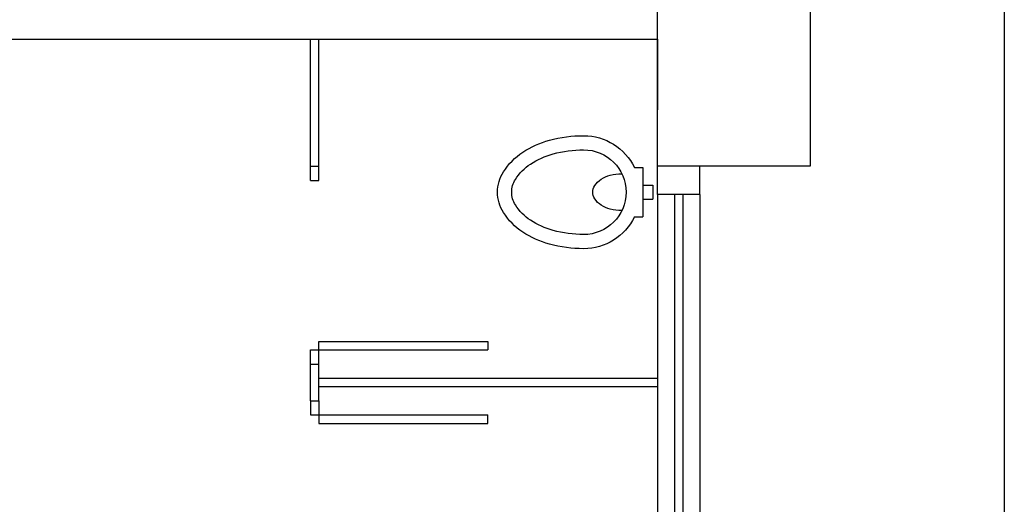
# Model space of a CAD drawing. Extents: x 40.7 to 137.4, y -250.8 to -221.5.
# Tile 298 of 320: x 120.4 to 123.9, y -236 to -234.3. Entities that reach past the tile are written whole.
import ezdxf

# ---------------------------------------------------------------- set-up
doc = ezdxf.new("R2010")
doc.units = 0
doc.header["$MEASUREMENT"] = 0
doc.layers.add('paredes1', color=8, linetype='CONTINUOUS')

# ---------------------------------------------------------------- blocks, each defined once
blk = doc.blocks.new('BACIA')
at = {"layer": 'paredes1'}
for p, q in [((-0.025, -0.035), (-0.025, 0)), ((0.025, 0), (-0.025, 0)), ((0.025, -0.035), (0.025, 0)), ((0.0872, -0.035), (-0.0872, -0.035)), ((-0.0872, -0.065), (-0.0872, -0.035)), ((0.0872, -0.065), (0.0872, -0.035))]:
    blk.add_line(p, q, dxfattribs=at)
for points in [[(-0.0654, -0.11, 0.064559), (-0.0601, -0.151, 0.077436), (-0.0462, -0.1826, 0.107172), (-0.0233, -0.2058, 0.145191), (0, -0.2127, 0.145191), (0.0233, -0.2058, 0.107172), (0.0462, -0.1826, 0.077436), (0.0601, -0.151, 0.064559), (0.0654, -0.11, 0.064559)], [(-0.2, -0.245, 0.066402), (-0.1838, -0.3665, 0.078959), (-0.1414, -0.4607, 0.107161), (-0.0716, -0.5293, 0.141785), (0, -0.55, 0.141785), (0.0716, -0.5293, 0.107161), (0.1414, -0.4607, 0.078959), (0.1838, -0.3665, 0.066402), (0.2, -0.245, 0.066402)], [(-0.15, -0.245, 0.066402), (-0.1355, -0.3534, 0.078959), (-0.0996, -0.4332, 0.107161), (-0.0449, -0.487, 0.141785), (0, -0.5, 0.141785), (0.0449, -0.487, 0.107161), (0.0996, -0.4332, 0.078959), (0.1355, -0.3534, 0.066402), (0.15, -0.245, 0.066402)]]:
    blk.add_lwpolyline(points, format="xyb", dxfattribs=at)
for radius, start, end in [(0.2, 115.8419, 180), (0.2, 0, 64.1581), (0.15, 0, 180)]:
    blk.add_arc((0, -0.245), radius, start, end, dxfattribs=at)

msp = doc.modelspace()

# ---------------------------------------------------------------- linework, layer by layer
at = {"layer": 'paredes1'}
for p, q in [((119.4333, -234.3875), (122.6633, -234.3875)), ((121.4333, -234.8375), (121.4333, -234.3875)), ((121.4633, -234.8375), (121.4633, -234.3875)), ((122.6633, -234.3875), (122.6633, -234.6375)), ((121.4333, -234.8875), (121.4333, -234.8375)), ((121.4333, -234.8375), (121.4633, -234.8375)), ((121.4633, -234.8875), (121.4633, -234.8375)), ((122.6633, -234.9375), (122.6633, -234.8375)), ((122.8133, -234.9375), (122.8133, -234.8375)), ((121.4333, -234.8875), (121.4633, -234.8875)), ((122.6633, -234.9375), (122.6633, -238.3475)), ((122.8133, -234.9375), (122.6633, -234.9375)), ((122.8133, -234.9375), (122.8133, -238.5975)), ((121.4633, -235.4575), (122.0626, -235.4575)), ((121.4633, -235.5375), (121.4633, -235.4575)), ((122.0626, -235.4575), (122.0626, -235.4875)), ((121.4333, -235.4875), (121.4633, -235.4875)), ((121.4333, -235.5375), (121.4333, -235.4875)), ((121.4633, -235.4875), (122.0626, -235.4875)), ((121.4333, -235.5375), (121.4633, -235.5375)), ((121.4333, -235.6675), (121.4333, -235.5375)), ((121.4633, -235.6675), (121.4633, -235.5375)), ((121.4633, -235.5875), (122.6633, -235.5875)), ((121.4633, -235.6175), (122.6633, -235.6175)), ((121.4333, -235.6675), (121.4333, -235.7175)), ((121.4333, -235.6675), (121.4633, -235.6675)), ((121.4633, -235.6675), (121.4633, -235.7475)), ((121.4333, -235.7175), (121.4633, -235.7175)), ((121.4633, -235.7175), (122.0626, -235.7175)), ((122.0626, -235.7475), (122.0626, -235.7175)), ((121.4633, -235.7475), (122.0626, -235.7475))]:
    msp.add_line(p, q, dxfattribs=at)
at = {"layer": 'paredes1', "ltscale": 10}
for p, q in [((122.7233, -234.9375), (122.7233, -238.2475)), ((122.7533, -234.9375), (122.7533, -238.2475))]:
    msp.add_line(p, q, dxfattribs=at)
at = {"layer": 'paredes1'}
msp.add_lwpolyline([(97.8049, -222.8262), (123.8916, -222.8262), (123.8916, -244.5449), (97.8049, -244.5449)], close=True, dxfattribs=at)
at = {"layer": 'paredes1', "linetype": 'ByBlock'}
msp.add_lwpolyline([(122.6633, -233.7875), (123.2033, -233.7875), (123.2033, -234.8375), (122.6633, -234.8375)], close=True, dxfattribs=at)

# ---------------------------------------------------------------- block references
at = {"layer": 'paredes1', "xscale": -1, "rotation": 270}
msp.add_blockref('BACIA', (122.6465, -234.9292), dxfattribs=at)

doc.saveas('drawing.dxf')
